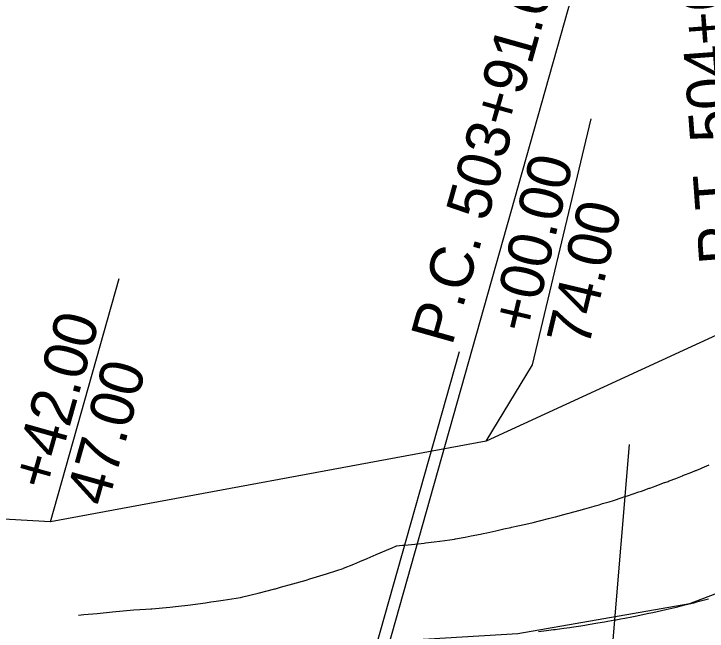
# Model space of a CAD drawing. Extents: x -70 to 701944, y -4 to 666871.
# Drawn here: x 664107.6 to 664203.4, y 656774.5 to 656860 of the extents above; entities that cross this region are included whole.
import ezdxf

# ---------------------------------------------------------------- set-up
doc = ezdxf.new("R2010")
doc.units = 0
for name, color, linetype in [('R_Detour', 7, 'Continuous'), ('R_Draft', 7, 'Continuous'), ('R_Horz Alg Annot', 7, 'Continuous'), ('R_No Plot', 7, 'Continuous'), ('R_Proposed Const Limits', 7, 'Continuous'), ('R_Proposed Road', 7, 'Continuous'), ('R_ROW', 7, 'Continuous'), ('R_Temp Easement Annot', 7, 'Continuous')]:
    doc.layers.add(name, color=color, linetype=linetype)

msp = doc.modelspace()

# ---------------------------------------------------------------- linework, layer by layer
at = {"layer": 'R_Detour'}
for p, q in [((664169.143, 656813.182), (664146.098, 656731.406)), ((664192.655, 656800.372), (664186.351, 656723.983))]:
    msp.add_line(p, q, dxfattribs=at)
at = {"layer": 'R_Draft'}
msp.add_arc((664161.387, 656935.926), 186, 254.26197, 317.47735, dxfattribs=at)
at = {"layer": 'R_Horz Alg Annot'}
msp.add_lwpolyline([(664147.678, 656730.961), (664189.557, 656879.573)], dxfattribs=at)
at = {"layer": 'R_No Plot'}
msp.add_lwpolyline([(664157.707, 656772.601), (664159.569, 656773.159), (664177.252, 656774.203), (664201.075, 656778.349), (664237.178, 656792.186), (664249.778, 656799.571), (664255.216, 656726.6), (664182.406, 656721.174), (664146.098, 656731.406)], close=True, dxfattribs=at)
at = {"layer": 'R_Proposed Const Limits'}
msp.add_lwpolyline([(664116.535, 656776.767), (664117.251, 656776.827), (664119.112, 656776.992), (664121.229, 656777.198), (664121.669, 656777.243), (664124.195, 656777.477), (664125.826, 656777.587), (664126.521, 656777.638), (664126.684, 656777.65), (664129.16, 656777.86), (664130.353, 656778.001), (664131.631, 656778.16), (664134.085, 656778.487), (664134.84, 656778.594), (664135.554, 656778.698), (664136.521, 656778.842), (664138.939, 656779.223), (664139.269, 656779.283), (664141.36, 656779.796), (664143.675, 656780.398), (664143.761, 656780.421), (664144.461, 656780.61), (664146.139, 656781.078), (664148.004, 656781.62), (664148.494, 656781.767), (664150.824, 656782.486), (664152.254, 656782.947), (664153.131, 656783.236), (664153.172, 656783.252), (664154.582, 656783.81), (664155.418, 656784.162), (664156.429, 656784.594), (664156.867, 656784.783), (664157.677, 656785.138), (664159.114, 656785.755), (664159.906, 656786.097), (664160.51, 656786.362), (664160.518, 656786.363), (664160.903, 656786.396), (664161.324, 656786.434), (664161.507, 656786.451), (664162.108, 656786.507), (664163.513, 656786.651), (664164.302, 656786.738), (664164.522, 656786.763), (664165.688, 656786.903), (664166.489, 656787.005), (664167.848, 656787.191), (664168.211, 656787.242), (664168.512, 656787.286), (664168.669, 656787.309), (664169.992, 656787.553), (664170.836, 656787.718), (664172.116, 656787.978), (664172.466, 656788.052), (664172.992, 656788.164), (664174.222, 656788.435), (664175.137, 656788.645), (664175.328, 656788.69), (664176.312, 656788.901), (664176.384, 656788.916), (664177.275, 656789.111), (664178.388, 656789.364), (664179.403, 656789.604), (664180.273, 656789.816), (664180.446, 656789.859), (664181.52, 656790.131), (664182.259, 656790.324), (664182.486, 656790.384), (664183.624, 656790.693), (664184.123, 656790.823), (664184.509, 656790.923), (664185.722, 656791.248), (664186.518, 656791.468), (664187.809, 656791.836), (664187.943, 656791.875), (664188.509, 656792.042), (664189.001, 656792.189), (664189.882, 656792.458), (664190.481, 656792.645), (664191.72, 656793.042), (664191.942, 656793.115), (664192.433, 656793.277), (664193.988, 656793.806), (664194.366, 656793.938), (664195.45, 656794.323), (664195.533, 656794.353), (664196.019, 656794.53), (664196.279, 656794.625), (664197.554, 656795.094), (664197.588, 656795.107), (664197.591, 656795.107), (664198.038, 656795.273), (664198.176, 656795.324), (664199.137, 656795.687), (664200.045, 656796.039), (664200.054, 656796.042), (664200.105, 656796.062), (664201.347, 656796.557), (664201.854, 656796.764), (664201.912, 656796.787), (664202.035, 656796.838), (664202.574, 656797.065), (664202.774, 656797.152), (664203.742, 656797.581)], dxfattribs=at)
at = {"layer": 'R_Proposed Road'}
msp.add_lwpolyline([(664180.111, 656774.508), (664181.245, 656774.644), (664182.218, 656774.767), (664182.412, 656774.792), (664183.616, 656774.954), (664184.446, 656775.07), (664184.7, 656775.107), (664185.981, 656775.298), (664186.542, 656775.385), (664186.976, 656775.453), (664188.341, 656775.677), (664189.239, 656775.831), (664190.696, 656776.091), (664190.848, 656776.119), (664191.488, 656776.238), (664192.045, 656776.344), (664193.044, 656776.539), (664193.724, 656776.676), (664195.133, 656776.969), (664195.385, 656777.022), (664195.945, 656777.143), (664197.719, 656777.54), (664198.152, 656777.64), (664199.393, 656777.933), (664199.488, 656777.956), (664200.045, 656778.091), (664200.344, 656778.165), (664201.807, 656778.533), (664201.846, 656778.543), (664201.849, 656778.544), (664202.363, 656778.677), (664202.521, 656778.718), (664203.626, 656779.012)], dxfattribs=at)
msp.add_arc((664174.306, 656921.896), 187, 254.26197, 317.81003, dxfattribs=at)
at = {"layer": 'R_ROW'}
msp.add_lwpolyline([(664304.964, 657008.589), (664269.223, 656875.051), (664229.686, 656826.98), (664172.914, 656800.844), (664112.646, 656789.663), (663906.505, 656801.428), (663861.109, 656796.118)], dxfattribs=at)
at = {"layer": 'R_Temp Easement Annot'}
for points in [[(664172.914, 656800.844), (664179.29, 656811.405), (664187.399, 656845.453)], [(664112.646, 656789.663), (664122.139, 656823.351)]]:
    msp.add_lwpolyline(points, dxfattribs=at)

# ---------------------------------------------------------------- texts
at = {"layer": 'R_Horz Alg Annot'}
for s, rotation, p in [('P.T. 504+63.07', 94.26197, (664208.372, 656825.591)), ('P.C. 503+91.64', 74.26197, (664168.164, 656813.914))]:
    msp.add_text(s, height=6, rotation=rotation, dxfattribs=at).set_placement(p)
at = {"layer": 'R_Temp Easement Annot'}
for s, rotation, p in [('+00.00', 76.60248, (664179.244, 656815.528)), ('74.00', 76.60248, (664187.026, 656813.675)), ('+42.00', 74.26194, (664112.768, 656793.785)), ('47.00', 74.26194, (664120.468, 656791.615))]:
    msp.add_text(s, height=6, rotation=rotation, dxfattribs=at).set_placement(p)

doc.saveas('drawing.dxf')
